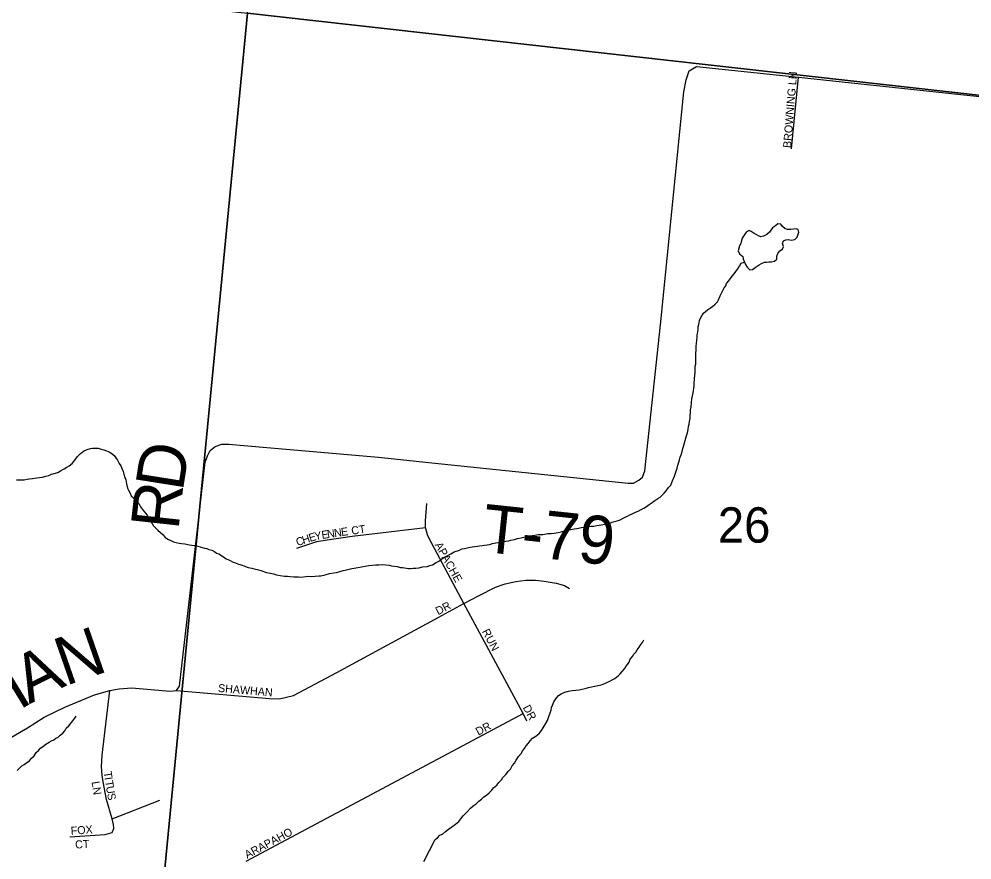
# Model space of a CAD drawing. Extents: x 0 to 34, y -4 to 22.
# Drawn here: x 6.227 to 7.021, y 17.936 to 18.636 of the extents above; entities that cross this region are included whole.
import ezdxf

# ---------------------------------------------------------------- set-up
doc = ezdxf.new("R2010")
doc.units = 0
for name, color, linetype in [('GM_X_Minor_Lake', 7, 'Continuous'), ('GM_X_Minor_River', 7, 'Continuous'), ('GM_X_Section', 7, 'Continuous'), ('GM_X_Section_Text', 7, 'Continuous'), ('GM_X_Township_Road', 7, 'Continuous'), ('GM_X_Township_Road_Text', 7, 'Continuous'), ('GM_X_Township_Subdivision', 7, 'Continuous'), ('GM_X_Township_Subdivision_Text', 7, 'Continuous')]:
    doc.layers.add(name, color=color, linetype=linetype)

msp = doc.modelspace()

# ---------------------------------------------------------------- linework, layer by layer
at = {"layer": 'GM_X_Minor_Lake'}
for points in [[(6.83142, 18.43379), (6.83236, 18.43176), (6.83362, 18.42958), (6.83596, 18.42738), (6.83811, 18.42758), (6.84032, 18.42938), (6.84361, 18.43168), (6.84551, 18.43269), (6.84796, 18.43368), (6.84984, 18.43389), (6.85172, 18.4341), (6.85387, 18.43404), (6.85629, 18.4345), (6.85823, 18.43631), (6.85831, 18.43871), (6.85919, 18.44109), (6.86086, 18.44317), (6.86306, 18.44471), (6.86393, 18.44682), (6.86294, 18.44925), (6.86382, 18.45163), (6.86572, 18.45237), (6.86814, 18.45257), (6.87027, 18.45223), (6.87323, 18.45268), (6.87517, 18.45449), (6.87577, 18.45634), (6.87665, 18.45872), (6.87619, 18.46113), (6.87433, 18.46146), (6.87218, 18.46126), (6.87003, 18.46106), (6.86734, 18.46087), (6.86522, 18.46147), (6.86314, 18.4634), (6.8616, 18.46532), (6.8592, 18.46566), (6.85727, 18.46412), (6.8548, 18.46233), (6.8534, 18.4605), (6.85227, 18.45866), (6.85006, 18.45686), (6.84733, 18.45534), (6.84491, 18.45488), (6.84306, 18.45574), (6.84122, 18.45687), (6.83938, 18.45773), (6.83702, 18.4594), (6.83517, 18.46026), (6.83271, 18.45873), (6.83103, 18.45638), (6.8296, 18.45375), (6.829, 18.4519), (6.82838, 18.44925), (6.82725, 18.44741), (6.82603, 18.44318)], [(6.82603, 18.44318), (6.82729, 18.44073), (6.8299, 18.43852), (6.83037, 18.43663), (6.83142, 18.43379)]]:
    msp.add_lwpolyline(points, dxfattribs=at)
at = {"layer": 'GM_X_Minor_River'}
for points in [[(6.79287, 18.37982), (6.79347, 18.38194), (6.79384, 18.38513), (6.79472, 18.38724), (6.79585, 18.38908), (6.79726, 18.39117), (6.80057, 18.394), (6.80304, 18.3958), (6.80495, 18.39708), (6.80689, 18.39889), (6.80883, 18.4007), (6.80969, 18.40254), (6.81113, 18.4057), (6.812, 18.40754), (6.81314, 18.40965), (6.81457, 18.41227), (6.81597, 18.4141), (6.81656, 18.41595), (6.81797, 18.41805), (6.81965, 18.42013), (6.82106, 18.42222), (6.82273, 18.42404), (6.82413, 18.42614), (6.82581, 18.42822), (6.82723, 18.43058), (6.82865, 18.43294), (6.83142, 18.43379)], [(6.65693, 18.20635), (6.65962, 18.2068), (6.6615, 18.20701), (6.66337, 18.20695), (6.66768, 18.20762), (6.67037, 18.20781), (6.67279, 18.208), (6.67629, 18.20869), (6.67872, 18.20915), (6.68115, 18.20988), (6.68413, 18.21059), (6.68682, 18.21104), (6.68951, 18.21149), (6.69167, 18.21196), (6.69571, 18.21264), (6.69922, 18.21333), (6.70191, 18.21352), (6.70379, 18.21372), (6.70594, 18.21392), (6.70836, 18.21438), (6.71051, 18.21458), (6.7124, 18.21506), (6.71483, 18.21552), (6.71671, 18.21573), (6.71969, 18.21671), (6.72213, 18.21743), (6.72537, 18.2184), (6.72781, 18.21913), (6.73026, 18.22039), (6.73217, 18.2214), (6.73407, 18.22214), (6.73599, 18.22342), (6.73789, 18.22416), (6.74061, 18.22541), (6.74279, 18.22642), (6.74524, 18.22768), (6.74769, 18.22894), (6.74988, 18.2302), (6.75208, 18.23201), (6.75454, 18.23353), (6.75675, 18.23534), (6.75921, 18.23686), (6.76111, 18.23787), (6.76444, 18.24124), (6.76612, 18.24333), (6.76808, 18.24594), (6.77002, 18.24802), (6.77119, 18.25092), (6.77321, 18.2554), (6.77384, 18.25805), (6.77472, 18.26043), (6.77532, 18.26228), (6.77593, 18.26467), (6.77681, 18.26704), (6.77742, 18.26916), (6.77776, 18.27129), (6.77863, 18.2734), (6.77952, 18.27604), (6.78014, 18.27843), (6.78073, 18.28028), (6.78137, 18.2832), (6.78197, 18.28532), (6.78257, 18.28717), (6.78317, 18.28902), (6.78376, 18.29087), (6.78409, 18.29273), (6.78442, 18.29459), (6.78477, 18.29698), (6.78537, 18.29884), (6.7857, 18.30096), (6.78606, 18.30362), (6.78614, 18.30603), (6.78649, 18.30869), (6.78657, 18.31082), (6.78691, 18.31321), (6.7873, 18.31668), (6.78767, 18.31987), (6.78802, 18.32253), (6.78864, 18.32492), (6.78897, 18.32678), (6.7893, 18.32864), (6.78936, 18.3305), (6.78943, 18.33264), (6.78983, 18.33663), (6.78993, 18.33957), (6.79027, 18.3417), (6.79035, 18.3441), (6.79044, 18.34703), (6.79077, 18.34889), (6.79086, 18.35156), (6.79098, 18.3553), (6.7908, 18.35798), (6.79115, 18.36037), (6.79127, 18.36384), (6.79133, 18.36597), (6.7917, 18.3689), (6.79204, 18.37103), (6.79211, 18.37316), (6.79245, 18.37555), (6.79279, 18.37768), (6.79287, 18.37982)], [(6.22523, 18.25247), (6.22817, 18.25238), (6.23166, 18.25254), (6.23409, 18.253), (6.23597, 18.25321), (6.2384, 18.25367), (6.24216, 18.25409), (6.24431, 18.25429), (6.24674, 18.25475), (6.24944, 18.25547), (6.25214, 18.25619), (6.25432, 18.25719), (6.25648, 18.25766), (6.25946, 18.25863), (6.26191, 18.25989), (6.26492, 18.26167), (6.2671, 18.26294), (6.26902, 18.26422), (6.27149, 18.26601), (6.27373, 18.26888), (6.27597, 18.27175), (6.27819, 18.27409), (6.28094, 18.2764), (6.28393, 18.27765), (6.28664, 18.27863), (6.28852, 18.27884), (6.29067, 18.27878), (6.29307, 18.2787), (6.29573, 18.27809), (6.29786, 18.27749), (6.29997, 18.27662), (6.30288, 18.27546), (6.30471, 18.27407), (6.30654, 18.27268), (6.30936, 18.26885), (6.31061, 18.26614), (6.31189, 18.26423), (6.31313, 18.26126), (6.31387, 18.25936), (6.3146, 18.2572), (6.31532, 18.25451), (6.31632, 18.25234), (6.31675, 18.24912), (6.3177, 18.24562), (6.31844, 18.24373), (6.3197, 18.24129), (6.3207, 18.23912), (6.32278, 18.23718), (6.3246, 18.23553), (6.32692, 18.23278), (6.32844, 18.23006), (6.331, 18.22651), (6.33281, 18.22432), (6.33435, 18.2224), (6.33509, 18.22051), (6.3361, 18.21861), (6.33816, 18.21614), (6.33917, 18.21424), (6.34125, 18.21231), (6.34279, 18.21039), (6.34514, 18.20845), (6.34722, 18.20651), (6.34902, 18.20432), (6.35165, 18.20264), (6.35376, 18.20177), (6.35588, 18.20091), (6.358, 18.20031), (6.36066, 18.19969), (6.36252, 18.19937), (6.36519, 18.19902), (6.36919, 18.19836), (6.37105, 18.19804), (6.37345, 18.19769), (6.37611, 18.19708), (6.37797, 18.19649), (6.37983, 18.19616), (6.38169, 18.19557)], [(6.38169, 18.19557), (6.38355, 18.19525), (6.3854, 18.19439), (6.38779, 18.19378), (6.3899, 18.19265), (6.39173, 18.19126), (6.39358, 18.19066), (6.39753, 18.18841), (6.39988, 18.18673), (6.40252, 18.18558), (6.40568, 18.18388), (6.40754, 18.18329), (6.40991, 18.18215), (6.4131, 18.18125), (6.41575, 18.18037), (6.41813, 18.17949), (6.42105, 18.17887), (6.42318, 18.17827), (6.42663, 18.17736), (6.42849, 18.17677), (6.43326, 18.17529), (6.43645, 18.17465), (6.43911, 18.17404), (6.44176, 18.17316), (6.4447, 18.1728), (6.44843, 18.17215), (6.45084, 18.17208), (6.45298, 18.17201), (6.45618, 18.17164), (6.45993, 18.17153), (6.4618, 18.17147), (6.4661, 18.17187), (6.46852, 18.17207), (6.47093, 18.17199), (6.47388, 18.17217), (6.47683, 18.17234), (6.47872, 18.17255), (6.48222, 18.17325), (6.48575, 18.17448), (6.48951, 18.17489), (6.49167, 18.17536), (6.49356, 18.17584), (6.49707, 18.1768), (6.49897, 18.17728), (6.50436, 18.17845), (6.50625, 18.17892), (6.51245, 18.18007), (6.51541, 18.18051), (6.51864, 18.18094), (6.52161, 18.18139), (6.52429, 18.18157), (6.52698, 18.18176), (6.5302, 18.18192), (6.5326, 18.18158), (6.53553, 18.18123), (6.5374, 18.1809), (6.5398, 18.18056), (6.5422, 18.18022), (6.54485, 18.17934), (6.54672, 18.17928), (6.55152, 18.1786), (6.55366, 18.17853), (6.55554, 18.17874), (6.55769, 18.17894), (6.56038, 18.17913), (6.56335, 18.17984), (6.56712, 18.18026), (6.56928, 18.18099), (6.57145, 18.18173), (6.57472, 18.1835), (6.57745, 18.18502), (6.57938, 18.18656), (6.58212, 18.18834), (6.58429, 18.18935), (6.58676, 18.19087), (6.58975, 18.19238), (6.59409, 18.19385), (6.596, 18.19486), (6.59815, 18.19533), (6.60166, 18.19602), (6.60463, 18.19674), (6.60893, 18.19714), (6.61081, 18.19735), (6.61297, 18.19781), (6.61486, 18.19802), (6.61701, 18.19823), (6.61917, 18.19869), (6.6216, 18.19942), (6.62429, 18.19987), (6.6278, 18.20057), (6.63049, 18.20102), (6.63264, 18.20122), (6.6348, 18.20169), (6.63669, 18.20216), (6.63992, 18.2026), (6.64237, 18.20359), (6.64533, 18.20403), (6.64992, 18.20523), (6.65235, 18.20569), (6.65451, 18.20616), (6.65693, 18.20635)], [(6.56445, 17.93447), (6.5738, 17.95272), (6.57572, 17.95426), (6.57767, 17.95634), (6.57984, 17.95734), (6.58232, 17.9594), (6.5848, 17.96146), (6.58781, 17.96324), (6.59083, 17.96555), (6.59359, 17.96787), (6.59526, 17.96995), (6.59723, 17.97257), (6.60027, 17.97568), (6.60333, 17.97879), (6.60554, 17.98086), (6.60801, 17.98265), (6.61022, 17.98472), (6.61242, 17.98652), (6.61436, 17.98833), (6.61655, 17.98987), (6.61875, 17.99167), (6.6207, 17.99375), (6.62237, 17.99584), (6.62513, 17.99816), (6.62681, 18.00024), (6.62903, 18.00258), (6.63016, 18.00441), (6.63266, 18.00701), (6.63461, 18.00935), (6.63655, 18.01143), (6.63798, 18.01406), (6.63993, 18.0164), (6.64135, 18.01876), (6.64333, 18.02191), (6.64529, 18.02452), (6.64671, 18.02688), (6.64811, 18.0287), (6.64952, 18.0308), (6.65119, 18.03288), (6.65287, 18.03497), (6.65482, 18.03731), (6.65755, 18.03883), (6.66031, 18.04115), (6.66226, 18.0435), (6.66368, 18.04586), (6.66538, 18.04874), (6.66736, 18.05189), (6.66825, 18.05453), (6.66971, 18.05823), (6.67033, 18.06061), (6.67067, 18.06274), (6.67154, 18.06485), (6.6727, 18.06749), (6.67439, 18.0701), (6.67662, 18.07271), (6.67882, 18.07424), (6.6818, 18.07549), (6.68478, 18.07646), (6.68801, 18.0769), (6.69097, 18.07734), (6.69366, 18.07753), (6.69609, 18.07799), (6.69879, 18.0787), (6.70149, 18.07942), (6.70392, 18.07988), (6.70689, 18.08059), (6.70958, 18.08104), (6.71202, 18.08177), (6.715, 18.08275), (6.7169, 18.08349), (6.71935, 18.08475), (6.72126, 18.08576), (6.72345, 18.08703), (6.72619, 18.08908), (6.72786, 18.0909), (6.72953, 18.09272), (6.73148, 18.09506), (6.73261, 18.0969), (6.73401, 18.09873), (6.73541, 18.10055), (6.73629, 18.10293), (6.73825, 18.10527), (6.73938, 18.10711), (6.74078, 18.10894), (6.74191, 18.11077), (6.7436, 18.11312), (6.74501, 18.11522), (6.74641, 18.11704), (6.74755, 18.11915)], [(6.2258, 18.01016), (6.22774, 18.01224), (6.22967, 18.01405), (6.23159, 18.01532), (6.23379, 18.01686), (6.23598, 18.0184), (6.23766, 18.02048), (6.23987, 18.02255), (6.24156, 18.02517), (6.2435, 18.02698), (6.24517, 18.0288), (6.24709, 18.03034), (6.24956, 18.03214), (6.2523, 18.03392), (6.25421, 18.03493), (6.25612, 18.03594), (6.25803, 18.03722), (6.25993, 18.03796), (6.2616, 18.03978), (6.2638, 18.04132), (6.26547, 18.0434), (6.26661, 18.0455), (6.26883, 18.04757), (6.27078, 18.04992), (6.27218, 18.05174), (6.27358, 18.05357), (6.27472, 18.05567)]]:
    msp.add_lwpolyline(points, dxfattribs=at)
at = {"layer": 'GM_X_Section'}
for points in [[(6.48626, 19.29903), (7.21731, 19.22831), (7.15014, 18.55903), (6.41744, 18.64125)], [(5.71418, 18.71571), (6.41744, 18.64125), (6.34502, 17.8912), (5.93259, 17.93493), (5.63665, 17.94928)], [(6.41744, 18.64125), (7.15014, 18.55903), (7.07455, 17.825), (6.34502, 17.8912)]]:
    msp.add_lwpolyline(points, close=True, dxfattribs=at)
at = {"layer": 'GM_X_Township_Road'}
msp.add_lwpolyline([(6.21243, 18.033), (6.2342, 18.04577), (6.2481, 18.05469), (6.26543, 18.0631), (6.28996, 18.07344), (6.30284, 18.07699), (6.31064, 18.07841), (6.32118, 18.07912), (6.3528, 18.07628), (6.35833, 18.07696), (6.36081, 18.08043), (6.38231, 18.26728), (6.38427, 18.27241), (6.38645, 18.27686), (6.39067, 18.28033), (6.39626, 18.28221), (6.40206, 18.28206), (6.41451, 18.28093), (6.52657, 18.27128), (6.57094, 18.26666), (6.73448, 18.24963), (6.73908, 18.24955), (6.74353, 18.25212), (6.7464, 18.25469), (6.74843, 18.25997), (6.76133, 18.3815), (6.78097, 18.57562), (6.78273, 18.58576), (6.78541, 18.59315), (6.79153, 18.59674), (6.87644, 18.58787), (7.35225, 18.53711)], dxfattribs=at)
at = {"layer": 'GM_X_Township_Subdivision'}
for points in [[(6.87053, 18.5281), (6.87644, 18.58787)], [(6.65028, 18.05146), (6.64717, 18.0577), (6.59772, 18.14934), (6.56874, 18.20359), (6.56737, 18.20665), (6.56577, 18.21287), (6.56564, 18.21834), (6.567, 18.23269)], [(6.45859, 18.19554), (6.4752, 18.20099), (6.48393, 18.20243), (6.5047, 18.20553), (6.56577, 18.21287)], [(6.35833, 18.07696), (6.43592, 18.07033), (6.44408, 18.06996), (6.45577, 18.07274), (6.49186, 18.092), (6.57637, 18.13773), (6.59772, 18.14934), (6.61045, 18.15619), (6.62398, 18.16304), (6.63218, 18.16577), (6.64093, 18.16788), (6.64918, 18.16882), (6.65745, 18.16889), (6.66466, 18.16809), (6.67455, 18.16644), (6.68149, 18.16436), (6.68555, 18.1618)], [(6.30486, 17.95871), (6.30618, 17.96205), (6.30598, 17.96539), (6.30476, 17.96996), (6.3002, 17.98607), (6.29736, 18.00077), (6.29635, 18.00634), (6.29594, 18.01364), (6.29635, 18.02297), (6.30284, 18.07699)], [(6.41646, 17.9347), (6.64717, 18.0577)], [(6.30476, 17.96996), (6.34449, 17.98567)], [(6.26949, 17.95496), (6.29908, 17.95709), (6.30486, 17.95871)]]:
    msp.add_lwpolyline(points, dxfattribs=at)

# ---------------------------------------------------------------- texts
at = {"layer": 'GM_X_Section_Text'}
msp.add_text('26', height=0.029444, rotation=0.00001, dxfattribs=at).set_placement((6.80918, 18.20011))
at = {"layer": 'GM_X_Township_Road_Text'}
for s, rotation, p in [('D', 81.00539, (6.36351, 18.24214)), ('R', 83.74298, (6.35999, 18.20998)), ('T-79', 353.97305, (6.61181, 18.19263)), ('N', 19.17796, (6.26593, 18.0806)), ('A', 26.67909, (6.23575, 18.06534)), ('H', 31.43043, (6.20648, 18.04741))]:
    msp.add_text(s, height=0.04, rotation=rotation, dxfattribs=at).set_placement(p)
at = {"layer": 'GM_X_Township_Subdivision_Text'}
for s, height, rotation, p in [('BROWNING LN', 0.0066667, 85.33345, (6.87011, 18.52871)), ('E', 0.00667, 8.47402, (6.4959, 18.20557)), ('CT', 0.006667, 8.97853, (6.5045, 18.20659)), ('C', 0.00667, 18.3044, (6.45912, 18.19715)), ('H', 0.00667, 18.33458, (6.46414, 18.19881)), ('E', 0.00667, 17.4241, (6.46968, 18.20065)), ('Y', 0.00667, 11.26278, (6.47398, 18.20201)), ('E', 0.00667, 8.58209, (6.47965, 18.20314)), ('N', 0.00667, 8.48862, (6.48429, 18.20384)), ('N', 0.00667, 8.46701, (6.49009, 18.2047)), ('APACHE', 0.006667, 298.85616, (6.57327, 18.19833)), ('DR', 0.006667, 27.89668, (6.57627, 18.13958)), ('RUN', 0.006667, 297.89905, (6.61258, 18.12615)), ('SHAWHAN', 0.006667, 355.16911, (6.39275, 18.07577)), ('DR', 0.006667, 297.89669, (6.64661, 18.06279)), ('DR', 0.006667, 27.90672, (6.60971, 18.03926)), ('T', 0.00667, 279.02661, (6.29768, 18.009)), ('LN', 0.006667, 278.97854, (6.28764, 18.00079)), ('I', 0.00667, 278.99535, (6.29841, 18.00436)), ('T', 0.00667, 279.0407, (6.29887, 18.00146)), ('U', 0.00667, 279.02035, (6.29961, 17.99683)), ('S', 0.00667, 280.48647, (6.30056, 17.99085)), ('FOX', 0.006667, 4.0834, (6.27053, 17.95668)), ('ARAPAHO', 0.006667, 28.07456, (6.41728, 17.93659)), ('CT', 0.006667, 3.17781, (6.27412, 17.94523))]:
    msp.add_text(s, height=height, rotation=rotation, dxfattribs=at).set_placement(p)

doc.saveas('drawing.dxf')
